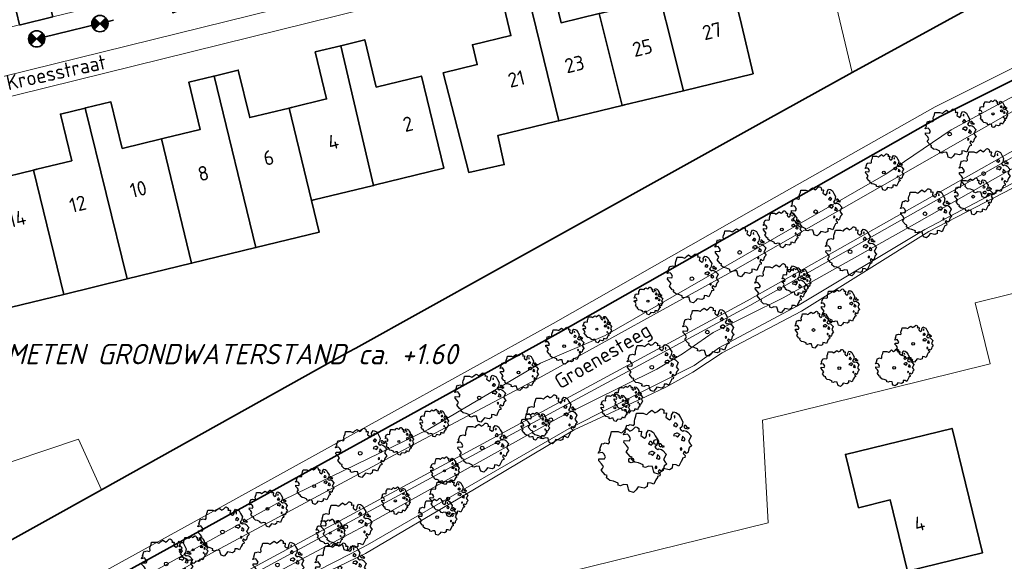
# Model space of a CAD drawing. Header units: metres. Extents: x 152391 to 157968, y 462336 to 467280.
# Tile 678 of 736: x 157044 to 157135, y 464391 to 464441. Entities that reach past the tile are written whole.
import ezdxf
from ezdxf.enums import TextEntityAlignment as Align

# ---------------------------------------------------------------- set-up
doc = ezdxf.new("R2010")
doc.units = ezdxf.units.M
doc.header["$LTSCALE"] = 0.75
doc.linetypes.add('RI-VWA_BETON', pattern=[19, 9, -5, 0, -5])
doc.layers.get('0').update_dxf_attribs({"lineweight": 25})
doc.layers.get('defpoints').update_dxf_attribs({"lineweight": 25})
for name, color, linetype, lineweight in [('B-GV-GR-BOOM-S', 252, 'Continuous', 25), ('B-WE-GK-BESCHOEIING-G', 251, 'GK-BESCHOEIING', 35), ('B-WE-GR-BEPLANTING_CULTUUR_BOSPLANTSOEN-GV', 251, 'Continuous', 18), ('B-WE-OG-BEBOUWING-GV', 6, 'Continuous', 35), ('B-WE-OG-BEBOUWING-T18', 1, 'Continuous', 18), ('B-WE-OG-TERREIN_CULTUURSCHEIDING-GV', 251, 'Continuous', 18), ('B-WE-OG-TOPOGRAFIE-T18', 1, 'Continuous', 18), ('B-WE-OG-WATER-GV', 251, 'Continuous', 18), ('B-WE-OG-WATER_SLOOT-GV', 251, 'Continuous', 18), ('B-WE-VH-VERHARDING_ASFALT-GV', 251, 'Continuous', 18), ('B-WE-VH-VERHARDING_BETONSTRAATSTEEN-GV', 251, 'Continuous', 18), ('B-WE-VH-VERHARDING_STRAATBAKSTEEN-GV', 251, 'Continuous', 18), ('N-OI-RI-VWA_STROOMRICHTING-S @ 0.75', 36, 'Continuous', 35), ('N-OI-RI-VWA_TRANSPORTLEIDING_BETON_250-G', 36, 'RI-VWA_BETON', 35), ('N-OI-WH-T25', 2, 'Continuous', 25)]:
    doc.layers.add(name, color=color, linetype=linetype, lineweight=lineweight)
doc.layers.add('N-OI-RI-VRIJVERVAL_HULPSTUK-S', color=210, linetype='Continuous', lineweight=35, plot=False)
doc.styles.add('NLCS-ISO', font='isocpeur.ttf')
doc.styles.add('NLCS-ISO-M500-T18_CURSIEF', font='NLCS-ISO.ttf', dxfattribs={"oblique": 15, "height": 0.9})
doc.styles.add('NLCS-ISO-M750-T18', font='NLCS-ISO.ttf', dxfattribs={"height": 1.35})
doc.linetypes.add('GK-BESCHOEIING', pattern='A,30,-5,[1,NLCS.SHX,S=1,R=0,X=0,Y=0],-5', length=40)

# ---------------------------------------------------------------- blocks, each defined once
blk = doc.blocks.new('*U53')
at = {"ltscale": 0.1}
blk.add_hatch(color=256, dxfattribs=at).paths.add_polyline_path([(2.5, 0), (-2.5, -0.83), (-2.5, 0.83)])
at = {"ltscale": 0.1, "flags": 128}
blk.add_lwpolyline([(2.5, 0), (-2.5, -0.83), (-2.5, 0.83)], close=True, dxfattribs=at)
at = {"ltscale": 0.1, "style": 'NLCS-ISO'}
for tag, p in [('MAT', (-1, 0.5)), ('BOBL', (-28.6, 0))]:
    blk.add_attdef(tag, text='', height=1.8, dxfattribs=at).set_placement(p, align=Align.BOTTOM_RIGHT)
for tag, p in [('DIA', (1, 0.5)), ('BOBR', (27.65, -0.01))]:
    blk.add_attdef(tag, text='', height=1.8, dxfattribs=at).set_placement(p, align=Align.BOTTOM_LEFT)
at = {"layer": 'defpoints', "ltscale": 0.1, "style": 'NLCS-ISO', "flags": 1}
blk.add_attdef('JVA', text='', height=1.8, dxfattribs=at).set_placement((0, -1), align=Align.TOP_CENTER)
blk = doc.blocks.new('SRI-HULP')
h = blk.add_hatch(color=256)
h.dxf.hatch_style = 1
h.paths.add_polyline_path([(-0.71, 0.71, 0.198912), (-1, 0, 0.198912), (-0.71, -0.71), (0, 0)])
h = blk.add_hatch(color=256)
h.dxf.hatch_style = 1
h.paths.add_polyline_path([(1, 0, 0.198912), (0.71, 0.71), (0, 0), (0.71, -0.71, 0.198912)])
for p, q in [((-0.71, 0.71), (0.71, -0.71)), ((-0.71, -0.71), (0.71, 0.71))]:
    blk.add_line(p, q)
blk.add_circle((0, 0), 1)
blk = doc.blocks.new('SGR-BOOM_21_30')
at = {"linetype": 'Continuous'}
for p, q in [((-1.458, 0.858), (-1.342, 0.908)), ((-1.342, 0.908), (-1.179, 0.858)), ((-1.179, 0.858), (-1.121, 0.924)), ((-1.133, 1.088), (-1.109, 1.187)), ((-1.121, 0.924), (-1.133, 1.088)), ((-1.109, 1.187), (-1.051, 1.335)), ((-1.051, 1.335), (-1.016, 1.499)), ((-1.016, 1.499), (-0.668, 1.499)), ((-0.668, 1.499), (-0.516, 1.433)), ((-0.516, 1.433), (-0.47, 1.45)), ((-0.47, 1.45), (-0.365, 1.548)), ((-0.365, 1.548), (-0.226, 1.647)), ((-0.226, 1.647), (-0.133, 1.581)), ((-0.133, 1.581), (-0.063, 1.515)), ((-0.063, 1.515), (0.065, 1.581)), ((0.065, 1.581), (0.205, 1.712)), ((0.205, 1.712), (0.263, 1.729)), ((0.263, 1.729), (0.333, 1.696)), ((0.333, 1.696), (0.391, 1.647)), ((0.402, 1.532), (0.379, 1.499)), ((0.379, 1.499), (0.53, 1.515)), ((0.391, 1.647), (0.402, 1.532)), ((0.542, 1.483), (0.507, 1.285)), ((0.507, 1.285), (0.565, 1.236)), ((0.53, 1.515), (0.542, 1.483)), ((0.565, 1.236), (0.693, 1.154)), ((0.693, 1.154), (0.751, 1.203)), ((0.751, 1.203), (0.798, 1.285)), ((0.786, 1.4), (0.891, 1.565)), ((0.798, 1.285), (0.786, 1.4)), ((0.891, 1.565), (1.019, 1.532)), ((0.937, 0.908), (0.891, 0.875)), ((0.972, 1.368), (0.926, 1.335)), ((0.926, 1.335), (0.949, 1.253)), ((0.972, 0.973), (0.937, 0.908)), ((0.949, 1.253), (0.961, 1.236)), ((0.961, 1.269), (0.972, 1.368)), ((1.03, 0.973), (0.972, 0.973)), ((1.019, 1.532), (1.158, 1.45)), ((1.077, 0.94), (1.03, 0.973)), ((1.124, 0.875), (1.077, 0.94)), ((1.158, 1.45), (1.251, 1.269)), ((1.251, 1.269), (1.379, 1.055)), ((1.379, 1.055), (1.321, 0.793)), ((-1.703, 0.365), (-1.656, 0.48)), ((-1.493, 0.415), (-1.703, 0.365)), ((-1.679, -0.029), (-1.668, 0.086)), ((-1.668, 0.086), (-1.389, 0.07)), ((-1.656, 0.48), (-1.598, 0.53)), ((-1.633, 0.579), (-1.528, 0.875)), ((-1.598, 0.53), (-1.633, 0.579)), ((-1.528, 0.875), (-1.458, 0.858)), ((-1.423, 0.333), (-1.493, 0.415)), ((-1.33, 0.185), (-1.423, 0.333)), ((-1.389, 0.07), (-1.33, 0.185)), ((0.891, 0.875), (0.926, 0.825)), ((0.926, 0.415), (0.891, 0.333)), ((0.891, 0.333), (1.03, 0.316)), ((0.926, 0.825), (0.984, 0.842)), ((1.054, 0.464), (0.926, 0.415)), ((0.984, 0.842), (1.03, 0.776)), ((1.03, 0.776), (1.077, 0.842)), ((1.03, 0.316), (1.112, 0.251)), ((1.112, 0.464), (1.054, 0.464)), ((1.077, 0.842), (1.124, 0.875)), ((1.217, 0.398), (1.112, 0.464)), ((1.112, 0.251), (1.205, 0.365)), ((1.205, 0.365), (1.24, 0.415)), ((1.321, 0.793), (1.228, 0.694)), ((1.228, 0.694), (1.275, 0.628)), ((1.275, 0.628), (1.379, 0.563)), ((1.344, 0.185), (1.31, 0.103)), ((1.434, 0.049), (1.31, 0.103)), ((1.356, 0.3), (1.344, 0.234)), ((1.344, 0.234), (1.344, 0.185)), ((1.426, 0.234), (1.356, 0.3)), ((1.379, 0.563), (1.438, 0.595)), ((1.472, 0.201), (1.426, 0.234)), ((1.434, 0.049), (1.507, 0.136)), ((1.472, 0.858), (1.438, 0.809)), ((1.438, 0.809), (1.461, 0.743)), ((1.438, 0.595), (1.565, 0.563)), ((1.461, 0.743), (1.531, 0.694)), ((1.542, 0.858), (1.472, 0.858)), ((1.507, 0.136), (1.472, 0.201)), ((1.531, 0.727), (1.635, 0.678)), ((1.531, 0.694), (1.542, 0.727)), ((1.624, 0.76), (1.542, 0.858)), ((1.565, 0.563), (1.635, 0.513)), ((1.728, 0.71), (1.624, 0.76)), ((1.635, 0.678), (1.728, 0.71)), ((1.635, 0.513), (1.81, 0.316)), ((1.717, 0.103), (1.67, 0.037)), ((1.67, 0.037), (1.763, -0.094)), ((1.81, 0.316), (1.717, 0.103)), ((-1.54, -0.177), (-1.679, -0.029)), ((-1.551, -0.505), (-1.493, -0.423)), ((-1.354, -0.752), (-1.551, -0.505)), ((-1.435, -0.324), (-1.54, -0.177)), ((-1.493, -0.423), (-1.435, -0.324)), ((-1.249, -0.784), (-1.354, -0.752)), ((-1.272, -0.899), (-1.249, -0.784)), ((-1.109, -1.047), (-1.272, -0.899)), ((1.286, -0.292), (1.24, -0.357)), ((1.24, -0.357), (1.251, -0.423)), ((1.263, -0.423), (1.333, -0.407)), ((1.333, -0.341), (1.286, -0.292)), ((1.356, -0.883), (1.286, -1.014)), ((1.333, -0.407), (1.333, -0.341)), ((1.368, -0.834), (1.356, -0.883)), ((1.484, -0.801), (1.368, -0.834)), ((1.461, -0.472), (1.391, -0.587)), ((1.391, -0.587), (1.426, -0.637)), ((1.426, -0.637), (1.496, -0.702)), ((1.577, -0.587), (1.461, -0.472)), ((1.496, -0.702), (1.484, -0.801)), ((1.658, -0.522), (1.577, -0.587)), ((1.682, -0.423), (1.658, -0.522)), ((1.717, -0.308), (1.682, -0.423)), ((1.845, -0.177), (1.717, -0.308)), ((1.763, -0.094), (1.845, -0.177)), ((-0.912, -1.08), (-1.109, -1.047)), ((-0.668, -1.179), (-0.912, -1.08)), ((-0.679, -1.294), (-0.668, -1.179)), ((-0.551, -1.326), (-0.679, -1.294)), ((-0.4, -1.261), (-0.551, -1.326)), ((-0.191, -1.277), (-0.4, -1.261)), ((-0.156, -1.425), (-0.191, -1.277)), ((-0.133, -1.491), (-0.156, -1.425)), ((-0.098, -1.606), (-0.133, -1.491)), ((0.112, -1.671), (-0.098, -1.606)), ((0.251, -1.524), (0.112, -1.671)), ((0.356, -1.376), (0.251, -1.524)), ((0.682, -1.441), (0.356, -1.376)), ((0.833, -1.359), (0.682, -1.441)), ((0.844, -1.162), (0.833, -1.359)), ((1.03, -1.179), (0.844, -1.162)), ((1.182, -1.244), (1.03, -1.179)), ((1.286, -1.014), (1.182, -1.244))]:
    blk.add_line(p, q, dxfattribs=at)
blk.add_circle((0, 0), 0.126, dxfattribs=at)
blk = doc.blocks.new('SGR-BOOM_31_50')
at = {"linetype": 'Continuous'}
for p, q in [((-1.402, 1.78), (-1.355, 1.999)), ((-1.355, 1.999), (-0.89, 1.999)), ((-0.89, 1.999), (-0.688, 1.911)), ((-0.688, 1.911), (-0.626, 1.933)), ((-0.626, 1.933), (-0.487, 2.064)), ((-0.487, 2.064), (-0.301, 2.196)), ((-0.301, 2.196), (-0.177, 2.108)), ((-0.177, 2.108), (-0.084, 2.02)), ((-0.084, 2.02), (0.087, 2.108)), ((0.087, 2.108), (0.273, 2.283)), ((0.273, 2.283), (0.351, 2.305)), ((0.351, 2.305), (0.444, 2.261)), ((0.444, 2.261), (0.521, 2.196)), ((0.537, 2.042), (0.506, 1.999)), ((0.506, 1.999), (0.707, 2.02)), ((0.521, 2.196), (0.537, 2.042)), ((0.723, 1.977), (0.676, 1.714)), ((0.707, 2.02), (0.723, 1.977)), ((1.048, 1.867), (1.188, 2.086)), ((1.064, 1.714), (1.048, 1.867)), ((1.188, 2.086), (1.358, 2.042)), ((1.296, 1.823), (1.234, 1.78)), ((1.281, 1.692), (1.296, 1.823)), ((1.358, 2.042), (1.545, 1.933)), ((1.545, 1.933), (1.669, 1.692)), ((-2.177, 0.772), (-2.038, 1.166)), ((-2.038, 1.166), (-1.944, 1.144)), ((-1.944, 1.144), (-1.789, 1.21)), ((-1.789, 1.21), (-1.572, 1.144)), ((-1.572, 1.144), (-1.495, 1.232)), ((-1.51, 1.451), (-1.479, 1.582)), ((-1.495, 1.232), (-1.51, 1.451)), ((-1.479, 1.582), (-1.402, 1.78)), ((0.676, 1.714), (0.754, 1.648)), ((0.754, 1.648), (0.924, 1.539)), ((0.924, 1.539), (1.002, 1.604)), ((1.002, 1.604), (1.064, 1.714)), ((1.25, 1.21), (1.188, 1.166)), ((1.188, 1.166), (1.234, 1.101)), ((1.234, 1.78), (1.265, 1.67)), ((1.234, 1.101), (1.312, 1.122)), ((1.296, 1.298), (1.25, 1.21)), ((1.265, 1.67), (1.281, 1.648)), ((1.374, 1.298), (1.296, 1.298)), ((1.312, 1.122), (1.374, 1.035)), ((1.436, 1.254), (1.374, 1.298)), ((1.374, 1.035), (1.436, 1.122)), ((1.498, 1.166), (1.436, 1.254)), ((1.436, 1.122), (1.498, 1.166)), ((1.762, 1.057), (1.638, 0.925)), ((1.638, 0.925), (1.7, 0.838)), ((1.669, 1.692), (1.839, 1.407)), ((1.839, 1.407), (1.762, 1.057)), ((1.963, 1.144), (1.917, 1.079)), ((1.917, 1.079), (1.948, 0.991)), ((1.948, 0.991), (2.041, 0.925)), ((2.056, 1.144), (1.963, 1.144)), ((2.041, 0.969), (2.18, 0.903)), ((2.041, 0.925), (2.056, 0.969)), ((2.165, 1.013), (2.056, 1.144)), ((2.304, 0.947), (2.165, 1.013)), ((2.18, 0.903), (2.304, 0.947)), ((-2.27, 0.487), (-2.208, 0.641)), ((-1.991, 0.553), (-2.27, 0.487)), ((-2.239, -0.038), (-2.224, 0.115)), ((-2.224, 0.115), (-1.851, 0.093)), ((-2.208, 0.641), (-2.131, 0.706)), ((-2.131, 0.706), (-2.177, 0.772)), ((-1.898, 0.444), (-1.991, 0.553)), ((-1.774, 0.246), (-1.898, 0.444)), ((-1.851, 0.093), (-1.774, 0.246)), ((1.234, 0.553), (1.188, 0.444)), ((1.188, 0.444), (1.374, 0.422)), ((1.405, 0.619), (1.234, 0.553)), ((1.374, 0.422), (1.483, 0.334)), ((1.483, 0.619), (1.405, 0.619)), ((1.622, 0.531), (1.483, 0.619)), ((1.483, 0.334), (1.607, 0.487)), ((1.607, 0.487), (1.653, 0.553)), ((1.7, 0.838), (1.839, 0.75)), ((1.793, 0.246), (1.746, 0.137)), ((1.911, 0.065), (1.746, 0.137)), ((1.808, 0.4), (1.793, 0.312)), ((1.793, 0.312), (1.793, 0.246)), ((1.901, 0.312), (1.808, 0.4)), ((1.839, 0.75), (1.917, 0.794)), ((1.963, 0.268), (1.901, 0.312)), ((1.911, 0.065), (2.01, 0.181)), ((1.917, 0.794), (2.087, 0.75)), ((2.01, 0.181), (1.963, 0.268)), ((2.087, 0.75), (2.18, 0.684)), ((2.18, 0.684), (2.413, 0.422)), ((2.289, 0.137), (2.227, 0.049)), ((2.227, 0.049), (2.351, -0.126)), ((2.413, 0.422), (2.289, 0.137)), ((-2.053, -0.235), (-2.239, -0.038)), ((-2.069, -0.673), (-1.991, -0.564)), ((-1.805, -1.002), (-2.069, -0.673)), ((-1.913, -0.433), (-2.053, -0.235)), ((-1.991, -0.564), (-1.913, -0.433)), ((1.715, -0.389), (1.653, -0.476)), ((1.653, -0.476), (1.669, -0.564)), ((1.684, -0.564), (1.777, -0.542)), ((1.777, -0.454), (1.715, -0.389)), ((1.777, -0.542), (1.777, -0.454)), ((1.948, -0.63), (1.855, -0.783)), ((1.855, -0.783), (1.901, -0.849)), ((1.901, -0.849), (1.994, -0.936)), ((2.103, -0.783), (1.948, -0.63)), ((2.211, -0.695), (2.103, -0.783)), ((2.242, -0.564), (2.211, -0.695)), ((2.289, -0.411), (2.242, -0.564)), ((2.459, -0.235), (2.289, -0.411)), ((2.351, -0.126), (2.459, -0.235)), ((-1.665, -1.046), (-1.805, -1.002)), ((-1.696, -1.199), (-1.665, -1.046)), ((-1.479, -1.396), (-1.696, -1.199)), ((-1.216, -1.44), (-1.479, -1.396)), ((-0.89, -1.571), (-1.216, -1.44)), ((-0.906, -1.725), (-0.89, -1.571)), ((-0.735, -1.769), (-0.906, -1.725)), ((-0.533, -1.681), (-0.735, -1.769)), ((-0.254, -1.703), (-0.533, -1.681)), ((-0.208, -1.9), (-0.254, -1.703)), ((1.11, -1.812), (0.909, -1.922)), ((1.126, -1.55), (1.11, -1.812)), ((1.374, -1.571), (1.126, -1.55)), ((1.576, -1.659), (1.374, -1.571)), ((1.715, -1.352), (1.576, -1.659)), ((1.808, -1.177), (1.715, -1.352)), ((1.824, -1.112), (1.808, -1.177)), ((1.979, -1.068), (1.824, -1.112)), ((1.994, -0.936), (1.979, -1.068)), ((-0.177, -1.988), (-0.208, -1.9)), ((-0.13, -2.141), (-0.177, -1.988)), ((0.149, -2.229), (-0.13, -2.141)), ((0.335, -2.031), (0.149, -2.229)), ((0.475, -1.834), (0.335, -2.031)), ((0.909, -1.922), (0.475, -1.834))]:
    blk.add_line(p, q, dxfattribs=at)
blk.add_circle((0, 0), 0.169, dxfattribs=at)
blk = doc.blocks.new('SGR-BOOM_50_100')
at = {"linetype": 'Continuous'}
for p, q in [((-0.835, 2.577), (-0.649, 2.752)), ((-0.649, 2.752), (-0.401, 2.928)), ((-0.401, 2.928), (-0.236, 2.811)), ((-0.236, 2.811), (-0.112, 2.694)), ((-0.112, 2.694), (0.116, 2.811)), ((0.116, 2.811), (0.364, 3.044)), ((0.364, 3.044), (0.467, 3.074)), ((0.467, 3.074), (0.591, 3.015)), ((0.591, 3.015), (0.695, 2.928)), ((0.715, 2.723), (0.674, 2.665)), ((0.695, 2.928), (0.715, 2.723)), ((1.398, 2.49), (1.584, 2.782)), ((1.584, 2.782), (1.811, 2.723)), ((1.811, 2.723), (2.059, 2.577)), ((-2.014, 1.935), (-1.972, 2.11)), ((-1.993, 1.643), (-2.014, 1.935)), ((-1.972, 2.11), (-1.869, 2.373)), ((-1.869, 2.373), (-1.807, 2.665)), ((-1.807, 2.665), (-1.187, 2.665)), ((-1.187, 2.665), (-0.918, 2.548)), ((-0.918, 2.548), (-0.835, 2.577)), ((0.674, 2.665), (0.943, 2.694)), ((0.964, 2.636), (0.902, 2.285)), ((0.902, 2.285), (1.005, 2.198)), ((0.943, 2.694), (0.964, 2.636)), ((1.005, 2.198), (1.232, 2.052)), ((1.232, 2.052), (1.336, 2.139)), ((1.336, 2.139), (1.418, 2.285)), ((1.418, 2.285), (1.398, 2.49)), ((1.729, 2.431), (1.646, 2.373)), ((1.646, 2.373), (1.687, 2.227)), ((1.687, 2.227), (1.708, 2.198)), ((1.708, 2.256), (1.729, 2.431)), ((2.059, 2.577), (2.225, 2.256)), ((2.225, 2.256), (2.452, 1.876)), ((2.452, 1.876), (2.349, 1.409)), ((-2.944, 0.854), (-2.841, 0.942)), ((-2.903, 1.029), (-2.717, 1.555)), ((-2.841, 0.942), (-2.903, 1.029)), ((-2.717, 1.555), (-2.593, 1.526)), ((-2.593, 1.526), (-2.386, 1.613)), ((-2.386, 1.613), (-2.096, 1.526)), ((-2.096, 1.526), (-1.993, 1.643)), ((1.667, 1.613), (1.584, 1.555)), ((1.584, 1.555), (1.646, 1.467)), ((1.646, 1.467), (1.749, 1.497)), ((1.729, 1.73), (1.667, 1.613)), ((1.832, 1.73), (1.729, 1.73)), ((1.749, 1.497), (1.832, 1.38)), ((1.915, 1.672), (1.832, 1.73)), ((1.832, 1.38), (1.915, 1.497)), ((1.997, 1.555), (1.915, 1.672)), ((1.915, 1.497), (1.997, 1.555)), ((2.349, 1.409), (2.183, 1.234)), ((2.183, 1.234), (2.266, 1.117)), ((2.266, 1.117), (2.452, 1)), ((2.452, 1), (2.556, 1.059)), ((2.618, 1.526), (2.556, 1.438)), ((2.556, 1.438), (2.597, 1.321)), ((2.556, 1.059), (2.783, 1)), ((2.597, 1.321), (2.721, 1.234)), ((2.742, 1.526), (2.618, 1.526)), ((2.721, 1.292), (2.907, 1.205)), ((2.721, 1.234), (2.742, 1.292)), ((2.886, 1.351), (2.742, 1.526)), ((2.783, 1), (2.907, 0.913)), ((3.072, 1.263), (2.886, 1.351)), ((2.907, 1.205), (3.072, 1.263)), ((2.907, 0.913), (3.217, 0.562)), ((-3.027, 0.65), (-2.944, 0.854)), ((-2.655, 0.737), (-3.027, 0.65)), ((-2.985, -0.051), (-2.965, 0.153)), ((-2.965, 0.153), (-2.469, 0.124)), ((-2.531, 0.591), (-2.655, 0.737)), ((-2.365, 0.329), (-2.531, 0.591)), ((-2.469, 0.124), (-2.365, 0.329)), ((1.646, 0.737), (1.584, 0.591)), ((1.584, 0.591), (1.832, 0.562)), ((1.873, 0.825), (1.646, 0.737)), ((1.832, 0.562), (1.977, 0.445)), ((1.977, 0.825), (1.873, 0.825)), ((2.163, 0.708), (1.977, 0.825)), ((1.977, 0.445), (2.142, 0.65)), ((2.142, 0.65), (2.204, 0.737)), ((2.39, 0.329), (2.328, 0.183)), ((2.549, 0.087), (2.328, 0.183)), ((2.411, 0.533), (2.39, 0.416)), ((2.39, 0.416), (2.39, 0.329)), ((2.535, 0.416), (2.411, 0.533)), ((2.618, 0.358), (2.535, 0.416)), ((2.549, 0.087), (2.68, 0.241)), ((2.68, 0.241), (2.618, 0.358)), ((3.052, 0.183), (2.969, 0.066)), ((2.969, 0.066), (3.135, -0.168)), ((3.217, 0.562), (3.052, 0.183)), ((-2.737, -0.314), (-2.985, -0.051)), ((-2.758, -0.898), (-2.655, -0.752)), ((-2.407, -1.336), (-2.758, -0.898)), ((-2.551, -0.577), (-2.737, -0.314)), ((-2.655, -0.752), (-2.551, -0.577)), ((2.287, -0.518), (2.204, -0.635)), ((2.204, -0.635), (2.225, -0.752)), ((2.245, -0.752), (2.37, -0.723)), ((2.37, -0.606), (2.287, -0.518)), ((2.37, -0.723), (2.37, -0.606)), ((2.597, -0.84), (2.473, -1.044)), ((2.804, -1.044), (2.597, -0.84)), ((2.99, -0.752), (2.948, -0.927)), ((3.052, -0.548), (2.99, -0.752)), ((3.279, -0.314), (3.052, -0.548)), ((3.135, -0.168), (3.279, -0.314)), ((-2.22, -1.394), (-2.407, -1.336)), ((-2.262, -1.599), (-2.22, -1.394)), ((-1.972, -1.862), (-2.262, -1.599)), ((2.287, -1.803), (2.101, -2.212)), ((2.411, -1.57), (2.287, -1.803)), ((2.432, -1.482), (2.411, -1.57)), ((2.638, -1.424), (2.432, -1.482)), ((2.473, -1.044), (2.535, -1.132)), ((2.535, -1.132), (2.659, -1.248)), ((2.659, -1.248), (2.638, -1.424)), ((2.948, -0.927), (2.804, -1.044)), ((-1.621, -1.92), (-1.972, -1.862)), ((-1.187, -2.095), (-1.621, -1.92)), ((-1.207, -2.3), (-1.187, -2.095)), ((-0.98, -2.358), (-1.207, -2.3)), ((-0.711, -2.241), (-0.98, -2.358)), ((-0.339, -2.271), (-0.711, -2.241)), ((-0.277, -2.533), (-0.339, -2.271)), ((-0.236, -2.65), (-0.277, -2.533)), ((-0.174, -2.855), (-0.236, -2.65)), ((0.447, -2.709), (0.199, -2.971)), ((0.633, -2.446), (0.447, -2.709)), ((1.212, -2.563), (0.633, -2.446)), ((1.48, -2.417), (1.212, -2.563)), ((1.501, -2.066), (1.48, -2.417)), ((1.832, -2.095), (1.501, -2.066)), ((2.101, -2.212), (1.832, -2.095)), ((0.199, -2.971), (-0.174, -2.855))]:
    blk.add_line(p, q, dxfattribs=at)
blk.add_circle((0, 0), 0.225, dxfattribs=at)
blk = doc.blocks.new('SGR-BOOM_0_20')
at = {"linetype": 'Continuous'}
for p, q in [((-0.832, 0.89), (-0.788, 1.001)), ((-0.788, 1.001), (-0.762, 1.124)), ((-0.762, 1.124), (-0.501, 1.124)), ((-0.501, 1.124), (-0.387, 1.075)), ((-0.387, 1.075), (-0.352, 1.087)), ((-0.352, 1.087), (-0.274, 1.161)), ((-0.274, 1.161), (-0.169, 1.235)), ((-0.169, 1.235), (-0.099, 1.186)), ((-0.099, 1.186), (-0.047, 1.137)), ((-0.047, 1.137), (0.049, 1.186)), ((0.049, 1.186), (0.154, 1.284)), ((0.154, 1.284), (0.197, 1.297)), ((0.197, 1.297), (0.25, 1.272)), ((0.25, 1.272), (0.293, 1.235)), ((0.302, 1.149), (0.284, 1.124)), ((0.284, 1.124), (0.398, 1.137)), ((0.293, 1.235), (0.302, 1.149)), ((0.407, 1.112), (0.38, 0.964)), ((0.38, 0.964), (0.424, 0.927)), ((0.398, 1.137), (0.407, 1.112)), ((0.424, 0.927), (0.52, 0.865)), ((0.564, 0.902), (0.598, 0.964)), ((0.59, 1.05), (0.668, 1.173)), ((0.598, 0.964), (0.59, 1.05)), ((0.668, 1.173), (0.764, 1.149)), ((0.729, 1.026), (0.694, 1.001)), ((0.694, 1.001), (0.712, 0.939)), ((0.712, 0.939), (0.721, 0.927)), ((0.721, 0.952), (0.729, 1.026)), ((0.764, 1.149), (0.869, 1.087)), ((0.869, 1.087), (0.939, 0.952)), ((0.939, 0.952), (1.035, 0.792)), ((-1.277, 0.274), (-1.242, 0.36)), ((-1.12, 0.311), (-1.277, 0.274)), ((-1.259, -0.022), (-1.251, 0.065)), ((-1.251, 0.065), (-1.041, 0.052)), ((-1.242, 0.36), (-1.198, 0.397)), ((-1.225, 0.434), (-1.146, 0.656)), ((-1.198, 0.397), (-1.225, 0.434)), ((-1.146, 0.656), (-1.094, 0.644)), ((-1.068, 0.249), (-1.12, 0.311)), ((-1.094, 0.644), (-1.007, 0.681)), ((-0.998, 0.139), (-1.068, 0.249)), ((-1.041, 0.052), (-0.998, 0.139)), ((-1.007, 0.681), (-0.884, 0.644)), ((-0.884, 0.644), (-0.841, 0.693)), ((-0.85, 0.816), (-0.832, 0.89)), ((-0.841, 0.693), (-0.85, 0.816)), ((0.52, 0.865), (0.564, 0.902)), ((0.703, 0.681), (0.668, 0.656)), ((0.668, 0.656), (0.694, 0.619)), ((0.694, 0.311), (0.668, 0.249)), ((0.668, 0.249), (0.773, 0.237)), ((0.694, 0.619), (0.738, 0.631)), ((0.79, 0.348), (0.694, 0.311)), ((0.729, 0.73), (0.703, 0.681)), ((0.773, 0.73), (0.729, 0.73)), ((0.738, 0.631), (0.773, 0.582)), ((0.808, 0.705), (0.773, 0.73)), ((0.773, 0.582), (0.808, 0.631)), ((0.773, 0.237), (0.834, 0.188)), ((0.834, 0.348), (0.79, 0.348)), ((0.843, 0.656), (0.808, 0.705)), ((0.808, 0.631), (0.843, 0.656)), ((0.912, 0.299), (0.834, 0.348)), ((0.834, 0.188), (0.904, 0.274)), ((0.904, 0.274), (0.93, 0.311)), ((0.991, 0.594), (0.921, 0.521)), ((0.921, 0.521), (0.956, 0.471)), ((0.956, 0.471), (1.035, 0.422)), ((1.008, 0.139), (0.982, 0.077)), ((1.075, 0.037), (0.982, 0.077)), ((1.035, 0.792), (0.991, 0.594)), ((1.017, 0.225), (1.008, 0.176)), ((1.008, 0.176), (1.008, 0.139)), ((1.069, 0.176), (1.017, 0.225)), ((1.035, 0.422), (1.078, 0.447)), ((1.104, 0.151), (1.069, 0.176)), ((1.075, 0.037), (1.13, 0.102)), ((1.104, 0.644), (1.078, 0.607)), ((1.078, 0.607), (1.096, 0.557)), ((1.078, 0.447), (1.174, 0.422)), ((1.096, 0.557), (1.148, 0.521)), ((1.157, 0.644), (1.104, 0.644)), ((1.13, 0.102), (1.104, 0.151)), ((1.148, 0.545), (1.226, 0.508)), ((1.148, 0.521), (1.157, 0.545)), ((1.218, 0.57), (1.157, 0.644)), ((1.174, 0.422), (1.226, 0.385)), ((1.296, 0.533), (1.218, 0.57)), ((1.226, 0.508), (1.296, 0.533)), ((1.226, 0.385), (1.357, 0.237)), ((1.287, 0.077), (1.253, 0.028)), ((1.253, 0.028), (1.322, -0.071)), ((1.357, 0.237), (1.287, 0.077)), ((-1.155, -0.132), (-1.259, -0.022)), ((-1.164, -0.379), (-1.12, -0.317)), ((-1.015, -0.564), (-1.164, -0.379)), ((-1.076, -0.243), (-1.155, -0.132)), ((-1.12, -0.317), (-1.076, -0.243)), ((-0.937, -0.588), (-1.015, -0.564)), ((-0.954, -0.675), (-0.937, -0.588)), ((-0.832, -0.785), (-0.954, -0.675)), ((-0.684, -0.81), (-0.832, -0.785)), ((-0.501, -0.884), (-0.684, -0.81)), ((-0.509, -0.97), (-0.501, -0.884)), ((0.633, -0.872), (0.625, -1.019)), ((0.773, -0.884), (0.633, -0.872)), ((0.886, -0.933), (0.773, -0.884)), ((0.965, -0.761), (0.886, -0.933)), ((0.965, -0.219), (0.93, -0.268)), ((0.93, -0.268), (0.939, -0.317)), ((0.947, -0.317), (1, -0.305)), ((1, -0.256), (0.965, -0.219)), ((1.017, -0.662), (0.965, -0.761)), ((1, -0.305), (1, -0.256)), ((1.026, -0.625), (1.017, -0.662)), ((1.113, -0.601), (1.026, -0.625)), ((1.096, -0.354), (1.043, -0.44)), ((1.043, -0.44), (1.069, -0.477)), ((1.069, -0.477), (1.122, -0.527)), ((1.183, -0.44), (1.096, -0.354)), ((1.122, -0.527), (1.113, -0.601)), ((1.244, -0.391), (1.183, -0.44)), ((1.261, -0.317), (1.244, -0.391)), ((1.287, -0.231), (1.261, -0.317)), ((1.383, -0.132), (1.287, -0.231)), ((1.322, -0.071), (1.383, -0.132)), ((-0.413, -0.995), (-0.509, -0.97)), ((-0.3, -0.946), (-0.413, -0.995)), ((-0.143, -0.958), (-0.3, -0.946)), ((-0.117, -1.069), (-0.143, -0.958)), ((-0.099, -1.118), (-0.117, -1.069)), ((-0.073, -1.204), (-0.099, -1.118)), ((0.084, -1.254), (-0.073, -1.204)), ((0.188, -1.143), (0.084, -1.254)), ((0.267, -1.032), (0.188, -1.143)), ((0.511, -1.081), (0.267, -1.032)), ((0.625, -1.019), (0.511, -1.081))]:
    blk.add_line(p, q, dxfattribs=at)
blk.add_circle((0, 0), 0.0948, dxfattribs=at)

msp = doc.modelspace()

# ---------------------------------------------------------------- linework, layer by layer
at = {"layer": 'B-WE-GK-BESCHOEIING-G'}
for points in [[(157121.197, 464436.011), (157140.32, 464446.537)], [(157142.244, 464438.447), (157129.307, 464431.97), (157094.089, 464411.99), (157062.564, 464394.553), (157044.493, 464384.6)], [(157121.197, 464436.011), (157113.141, 464431.576)], [(157113.141, 464431.576), (157088.041, 464417.628)], [(157088.041, 464417.628), (157075.455, 464410.617), (157074.759, 464410.229)], [(157074.759, 464410.229), (157052.011, 464397.557)], [(157052.011, 464397.557), (157040.797, 464391.31)]]:
    msp.add_lwpolyline(points, dxfattribs=at)
at = {"layer": 'B-WE-GR-BEPLANTING_CULTUUR_BOSPLANTSOEN-GV'}
for points in [[(157042.267, 464377.071), (157042.977, 464374.16), (157044.757, 464366.861), (157064.035, 464371.588), (157062.845, 464376.454), (157082.248, 464381.095), (157080.886, 464386.469), (157113.456, 464394.488), (157112.918, 464403.959), (157133.905, 464409.175), (157132.516, 464414.788), (157151.989, 464419.619), (157148.923, 464432.086), (157148.179, 464435.114), (157144.675, 464433.134)], [(157146.168, 464430.656), (157128.253, 464421.359), (157116.525, 464414.004), (157109.215, 464410.166), (157106.515, 464408.384), (157104.027, 464407.016), (157102.201, 464406.145), (157095.586, 464403.073), (157085.421, 464397.008), (157076.337, 464391.674), (157066.337, 464386.857), (157061.575, 464384.386), (157046.386, 464376.39)]]:
    msp.add_lwpolyline(points, dxfattribs=at)
at = {"layer": 'B-WE-OG-BEBOUWING-GV'}
for points in [[(157112.078, 464435.896), (157110.98, 464440.442), (157110.029, 464444.381), (157105.91, 464443.386), (157104.844, 464447.801), (157102.538, 464447.244), (157102.424, 464447.216), (157105.657, 464434.345)], [(157046.077, 464447.005), (157044.433, 464446.603), (157043.086, 464446.272), (157044.477, 464440.41), (157044.546, 464440.427), (157047.549, 464441.162)], [(157105.657, 464434.345), (157102.424, 464447.216), (157100.196, 464446.678), (157101.26, 464442.273), (157098.069, 464441.503), (157097.883, 464441.458), (157099.997, 464432.978), (157100.212, 464433.03)], [(157091.012, 464444.409), (157094.146, 464431.565), (157099.997, 464432.978), (157097.883, 464441.458), (157094.37, 464440.609), (157093.317, 464444.967)], [(157094.146, 464431.565), (157091.012, 464444.409), (157090.886, 464444.379), (157088.683, 464443.847), (157089.75, 464439.431), (157086.203, 464438.575), (157086.642, 464436.756), (157083.513, 464435.996), (157085.863, 464426.806), (157089.133, 464427.535), (157088.536, 464430.21), (157093.987, 464431.527)], [(157077.082, 464425.616), (157074.06, 464438.496), (157071.709, 464437.923), (157072.764, 464433.591), (157069.534, 464432.804), (157069.305, 464432.748), (157071.369, 464424.224), (157071.593, 464424.279)], [(157074.06, 464438.496), (157077.082, 464425.616), (157077.146, 464425.632), (157083.562, 464427.196), (157081.491, 464435.693), (157077.342, 464434.682), (157076.281, 464439.037)], [(157060.323, 464418.435), (157066.245, 464419.879), (157062.395, 464435.699), (157062.362, 464435.691), (157060.054, 464435.129), (157061.115, 464430.776), (157057.802, 464429.969), (157057.539, 464429.905)], [(157071.369, 464424.224), (157069.305, 464432.748), (157065.685, 464431.866), (157064.619, 464436.241), (157062.395, 464435.699), (157066.245, 464419.879), (157072.077, 464421.3)], [(157054.387, 464416.988), (157060.323, 464418.435), (157057.539, 464429.905), (157053.93, 464429.026), (157052.884, 464433.317), (157050.565, 464432.752), (157050.518, 464432.741)], [(157050.518, 464432.741), (157048.235, 464432.184), (157049.282, 464427.884), (157046.078, 464427.103), (157045.745, 464427.022), (157048.553, 464415.566), (157054.387, 464416.988)], [(157038.912, 464429.954), (157042.714, 464414.143), (157048.553, 464415.566), (157045.745, 464427.022), (157042.2, 464426.158), (157041.142, 464430.498)], [(157121.759, 464395.899), (157124.692, 464396.615), (157126.296, 464390.046), (157133.191, 464391.73), (157130.389, 464403.208), (157120.56, 464400.809)]]:
    msp.add_lwpolyline(points, close=True, dxfattribs=at)
at = {"layer": 'B-WE-OG-TERREIN_CULTUURSCHEIDING-GV'}
for points in [[(157092.521, 464407.962), (157110.022, 464417.626), (157147.254, 464438.875), (157146.256, 464440.421), (157144.409, 464437.825), (157138.034, 464434.928), (157130.303, 464430.738), (157124.3, 464426.646), (157098.432, 464411.787), (157092.477, 464409.212), (157082.134, 464403.12), (157068.78, 464396.619), (157045.083, 464383.528), (157025.929, 464372.947), (157026.336, 464372.293), (157029.81, 464374.065), (157062.171, 464391.701), (157079.819, 464401.214)], [(157042.145, 464377.573), (157042.267, 464377.071), (157045.073, 464378.573), (157063.145, 464388.245), (157111.76, 464414.53), (157144.675, 464433.134), (157148.179, 464435.114), (157148.055, 464435.618), (157111.518, 464414.968), (157093.733, 464405.352), (157062.908, 464388.685)]]:
    msp.add_lwpolyline(points, close=True, dxfattribs=at)
at = {"layer": 'B-WE-OG-WATER-GV'}
msp.add_lwpolyline([(157144.344, 464431.939), (157126.922, 464422.03), (157114.814, 464415.245), (157108.375, 464412.051), (157105.554, 464410.092), (157103.185, 464408.663), (157094.201, 464404.221), (157076.37, 464394.293), (157065.854, 464388.708), (157045.742, 464378.184), (157046.191, 464376.933), (157065.623, 464386.896), (157074.968, 464391.631), (157076.526, 464392.475), (157095.111, 464403.197), (157106.641, 464409.007), (157108.954, 464410.675), (157116.144, 464414.514), (157127.868, 464421.542), (157140.42, 464428.142), (157145.063, 464430.884)], dxfattribs=at)
at = {"layer": 'B-WE-OG-WATER_SLOOT-GV'}
for points in [[(157140.32, 464446.537), (157140.199, 464446.744), (157144.1, 464448.93), (157144.67, 464449.34), (157144.569, 464449.748), (157119.405, 464443.532), (157121.197, 464436.011)], [(157121.197, 464436.011), (157113.141, 464431.576), (157088.041, 464417.628), (157075.455, 464410.617), (157074.759, 464410.229), (157052.011, 464397.557), (157040.797, 464391.31), (157044.01, 464385.476), (157062.08, 464395.428), (157093.625, 464412.876), (157111.88, 464423.258), (157128.845, 464432.857), (157145.767, 464441.329), (157143.918, 464448.635), (157140.32, 464446.537)], [(157142.244, 464438.447), (157145.989, 464440.454), (157145.767, 464441.329), (157128.845, 464432.857), (157111.88, 464423.258), (157093.625, 464412.876), (157062.08, 464395.428), (157044.01, 464385.476), (157044.493, 464384.6), (157062.564, 464394.553), (157094.089, 464411.99), (157129.307, 464431.97)], [(157146.256, 464440.421), (157142.36, 464438.237), (157142.244, 464438.447), (157129.307, 464431.97), (157094.089, 464411.99), (157062.564, 464394.553), (157044.493, 464384.6), (157045.083, 464383.528), (157068.78, 464396.619), (157082.134, 464403.12), (157092.477, 464409.212), (157098.432, 464411.787), (157124.3, 464426.646), (157130.303, 464430.738), (157138.034, 464434.928), (157144.409, 464437.825)]]:
    msp.add_lwpolyline(points, close=True, dxfattribs=at)
for points in [[(157144.675, 464433.134), (157111.76, 464414.53), (157063.145, 464388.245), (157045.073, 464378.573)], [(157145.063, 464430.884), (157140.42, 464428.142), (157127.868, 464421.542), (157116.144, 464414.514), (157108.954, 464410.675), (157106.641, 464409.007), (157095.111, 464403.197), (157076.526, 464392.475), (157074.968, 464391.631), (157065.623, 464386.896), (157046.191, 464376.933), (157045.742, 464378.184), (157065.854, 464388.708), (157076.37, 464394.293), (157094.201, 464404.221), (157103.185, 464408.663), (157105.554, 464410.092), (157108.375, 464412.051), (157114.814, 464415.245), (157126.922, 464422.03), (157144.344, 464431.939)], [(157046.386, 464376.39), (157061.575, 464384.386), (157066.337, 464386.857), (157076.337, 464391.674), (157085.421, 464397.008), (157095.586, 464403.073), (157102.201, 464406.145), (157104.027, 464407.016), (157106.515, 464408.384), (157109.215, 464410.166), (157116.525, 464414.004), (157128.253, 464421.359), (157146.168, 464430.656)]]:
    msp.add_lwpolyline(points, dxfattribs=at)
at = {"layer": 'B-WE-VH-VERHARDING_ASFALT-GV'}
msp.add_lwpolyline([(157052.011, 464397.557), (157049.89, 464402.21), (157040.925, 464399.196), (157039.609, 464403.527), (157037.781, 464403.236), (157040.689, 464391.293), (157040.797, 464391.31)], close=True, dxfattribs=at)
at = {"layer": 'B-WE-VH-VERHARDING_BETONSTRAATSTEEN-GV'}
for points in [[(157044.477, 464440.41), (157041.652, 464439.72), (157038.771, 464439.016), (157037.426, 464438.703), (157038.46, 464434.539), (157084.059, 464445.818), (157083.033, 464449.966), (157077.662, 464448.658), (157076.474, 464448.369), (157056.304, 464443.3), (157053.429, 464442.598), (157050.445, 464441.869), (157047.549, 464441.162), (157044.546, 464440.427)], [(157084.059, 464445.818), (157038.46, 464434.539), (157038.868, 464432.644), (157084.525, 464443.938)]]:
    msp.add_lwpolyline(points, close=True, dxfattribs=at)
at = {"layer": 'B-WE-VH-VERHARDING_STRAATBAKSTEEN-GV'}
msp.add_lwpolyline([(156898.213, 464297.311), (157000, 464354.171), (157004.217, 464356.522), (157034.588, 464373.454), (157037.921, 464375.317), (157040.348, 464376.673), (157042.145, 464377.573), (157062.908, 464388.685), (157093.733, 464405.352), (157111.518, 464414.968), (157148.055, 464435.618), (157148, 464435.841), (157147.254, 464438.875), (157110.022, 464417.626), (157092.521, 464407.962), (157079.819, 464401.214), (157062.171, 464391.701), (157029.81, 464374.065), (157026.336, 464372.293), (157023.458, 464370.632), (157002.902, 464359.098), (157000, 464357.47), (156884.116, 464292.761)], dxfattribs=at)
at = {"layer": 'N-OI-RI-VWA_TRANSPORTLEIDING_BETON_250-G'}
msp.add_line((157032.63, 464435.88), (157087.94, 464449.24), dxfattribs=at)

# ---------------------------------------------------------------- block references
at = {"layer": 'B-GV-GR-BOOM-S', "transparency": 33554559}
for name, p in [('SGR-BOOM_0_20', (157134.16, 464432.2)), ('SGR-BOOM_31_50', (157130.168, 464430.348)), ('SGR-BOOM_21_30', (157124.1, 464426.8)), ('SGR-BOOM_31_50', (157133.3, 464426.7)), ('SGR-BOOM_21_30', (157132.324, 464424.576)), ('SGR-BOOM_31_50', (157117.822, 464423.188)), ('SGR-BOOM_31_50', (157127.9, 464423)), ('SGR-BOOM_21_30', (157114.694, 464421.542)), ('SGR-BOOM_31_50', (157110.818, 464419.427)), ('SGR-BOOM_31_50', (157121, 464419.5)), ('SGR-BOOM_31_50', (157106.416, 464417.001)), ('SGR-BOOM_31_50', (157114.5, 464416.1)), ('SGR-BOOM_0_20', (157116.011, 464416.727)), ('SGR-BOOM_0_20', (157102.372, 464414.935)), ('SGR-BOOM_21_30', (157120.035, 464414.348)), ('SGR-BOOM_31_50', (157107.845, 464412.093)), ('SGR-BOOM_21_30', (157117.629, 464412.281)), ('SGR-BOOM_0_20', (157097.657, 464412.364)), ('SGR-BOOM_21_30', (157094.644, 464410.801)), ('SGR-BOOM_21_30', (157126.811, 464410.994)), ('SGR-BOOM_31_50', (157102.728, 464408.851)), ('SGR-BOOM_21_30', (157120.001, 464408.758)), ('SGR-BOOM_21_30', (157125.049, 464408.792)), ('SGR-BOOM_21_30', (157090.455, 464408.373)), ('SGR-BOOM_31_50', (157086.833, 464406.027)), ('SGR-BOOM_0_20', (157100.51, 464405.866)), ('SGR-BOOM_31_50', (157093.418, 464404.01)), ('SGR-BOOM_0_20', (157099.316, 464405.098)), ('SGR-BOOM_0_20', (157082.636, 464403.681)), ('SGR-BOOM_50_100', (157103.13, 464401.953)), ('SGR-BOOM_0_20', (157091.936, 464403.393)), ('SGR-BOOM_31_50', (157075.865, 464400.917)), ('SGR-BOOM_0_20', (157079.426, 464401.994)), ('SGR-BOOM_31_50', (157087.1, 464401.4)), ('SGR-BOOM_50_100', (157100.825, 464400.265)), ('SGR-BOOM_0_20', (157083.621, 464399.298)), ('SGR-BOOM_21_30', (157071.607, 464397.878)), ('SGR-BOOM_21_30', (157083.962, 464396.739)), ('SGR-BOOM_0_20', (157079.097, 464396.52)), ('SGR-BOOM_21_30', (157067.321, 464395.789)), ('SGR-BOOM_21_30', (157082.939, 464395.033)), ('SGR-BOOM_31_50', (157063.17, 464393.662)), ('SGR-BOOM_31_50', (157074.525, 464394.143)), ('SGR-BOOM_0_20', (157073.088, 464393.557)), ('SGR-BOOM_0_20', (157060.459, 464392.015)), ('SGR-BOOM_31_50', (157057.989, 464390.712)), ('SGR-BOOM_31_50', (157068.227, 464390.621)), ('SGR-BOOM_31_50', (157073.983, 464390.342))]:
    msp.add_blockref(name, p, dxfattribs=at)
at = {"layer": 'N-OI-RI-VRIJVERVAL_HULPSTUK-S', "xscale": 0.75, "yscale": 0.75, "zscale": 0.75}
for p in [(157051.875, 464440.531), (157046.047, 464439.125)]:
    msp.add_blockref('SRI-HULP', p, dxfattribs=at)
at = {"layer": 'N-OI-RI-VWA_STROOMRICHTING-S @ 0.75', "xscale": 0.75, "yscale": 0.75, "zscale": 0.75, "rotation": 13.57954765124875}
msp.add_blockref('*U53', (157060.285, 464442.56), dxfattribs=at).add_auto_attribs({'MAT': 'BT', 'DIA': '%%c250', 'BOBL': '0.40', 'BOBR': '0.20'})

# ---------------------------------------------------------------- texts
at = {"layer": 'B-WE-OG-BEBOUWING-T18', "style": 'NLCS-ISO-M750-T18'}
for s, rotation, p in [('27', 13.6, (157108.286, 464439.845)), ('25', 13.6, (157101.857, 464438.302)), ('23', 13.6, (157095.601, 464436.791)), ('21', 13.6, (157090.246, 464435.436)), ('2', 13.7, (157080.258, 464431.276)), ('4', 13.7, (157073.374, 464429.623)), ('6', 13.7, (157067.414, 464428.17)), ('8', 13.7, (157061.404, 464426.729)), ('10', 13.7, (157055.412, 464425.27)), ('12', 13.7, (157049.844, 464423.904)), ('14', 13.7, (157044.242, 464422.539)), ('4', 13.7, (157127.387, 464394.43))]:
    msp.add_text(s, height=1.35, rotation=rotation, dxfattribs=at).set_placement(p, align=Align.MIDDLE)
at = {"layer": 'B-WE-OG-TOPOGRAFIE-T18', "style": 'NLCS-ISO-M750-T18'}
for s, rotation, p in [('Kroesstraat', 12.5, (157047.847, 464436.041)), ('Groenesteeg', 30.7, (157098.316, 464409.736))]:
    msp.add_text(s, height=1.35, rotation=rotation, dxfattribs=at).set_placement(p, align=Align.MIDDLE)
at = {"layer": 'N-OI-WH-T25', "style": 'NLCS-ISO-M500-T18_CURSIEF', "oblique": 15}
msp.add_text('HOOGST GEMETEN GRONDWATERSTAND ca. +1.60', height=1.875, dxfattribs=at).set_placement((157057.565, 464408.561), align=Align.BOTTOM_CENTER)

doc.saveas('drawing.dxf')
